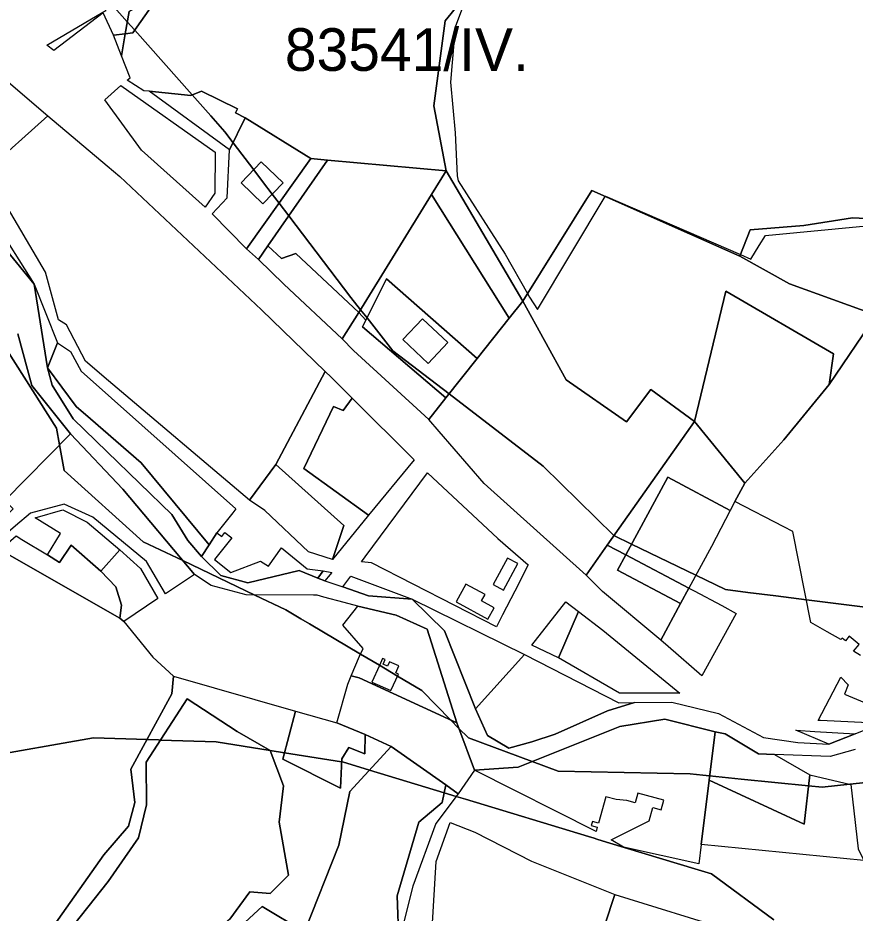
# Model space of a CAD drawing. Extents: x -477304 to -465429, y -1159113 to -1149210.
# Drawn here: x -469844.3 to -469549.7, y -1155865.5 to -1155550.3 of the extents above; entities that cross this region are included whole.
import ezdxf

# ---------------------------------------------------------------- set-up
doc = ezdxf.new("R2010")
doc.units = 0
for name, color, linetype in [('BPEJ_s', 7, 'Continuous'), ('orna_s', 7, 'Continuous'), ('PUPFL_s', 7, 'Continuous'), ('trav_porost_s', 7, 'Continuous'), ('voda_s', 7, 'Continuous'), ('zahrada_s', 7, 'Continuous')]:
    doc.layers.add(name, color=color, linetype=linetype)

msp = doc.modelspace()

# ---------------------------------------------------------------- linework, layer by layer
at = {"layer": 'BPEJ_s'}
for points in [[(-469817.48, -1155538.5), (-469805.81, -1155551.68), (-469803.19, -1155554.64), (-469783.02, -1155577.42), (-469776.43, -1155584.87), (-469771.45, -1155590.5), (-469768.57, -1155594.28), (-469761.32, -1155603.8), (-469758.19, -1155607.92), (-469754.78, -1155612.41), (-469752.4, -1155615.53), (-469748.99, -1155620.01), (-469727.12, -1155648.75), (-469723.7, -1155653.09), (-469721.44, -1155655.96), (-469712.35, -1155667.5), (-469692.55, -1155682.72), (-469659.5, -1155708.13), (-469634.52, -1155732.54), (-469628.31, -1155735.57), (-469605.72, -1155746.54), (-469595.28, -1155751.6), (-469587.45, -1155752.58), (-469577.57, -1155753.82), (-469566.8, -1155755.17), (-469534.85, -1155759.16)], [(-469534.85, -1155759.16), (-469566.8, -1155755.17), (-469577.57, -1155753.82), (-469587.45, -1155752.58), (-469595.28, -1155751.6), (-469605.72, -1155746.54), (-469628.31, -1155735.57), (-469634.52, -1155732.54), (-469659.5, -1155708.13), (-469692.55, -1155682.72), (-469712.35, -1155667.5), (-469721.44, -1155655.96), (-469723.7, -1155653.09), (-469727.12, -1155648.75), (-469748.99, -1155620.01), (-469752.4, -1155615.53), (-469754.78, -1155612.41), (-469758.19, -1155607.92), (-469761.32, -1155603.8), (-469768.57, -1155594.28), (-469771.45, -1155590.5), (-469776.43, -1155584.87), (-469783.02, -1155577.42), (-469803.19, -1155554.64), (-469805.81, -1155551.68), (-469817.48, -1155538.5)], [(-469687.11, -1155544.77), (-469690.41, -1155553.58), (-469692.1, -1155573.02), (-469690.41, -1155590.77), (-469689.77, -1155605.99), (-469689.35, -1155607.68), (-469672.87, -1155633.46), (-469664.95, -1155647.37), (-469664.2, -1155648.68), (-469661.49, -1155652.95), (-469637.59, -1155613.21), (-469637.54, -1155613.13), (-469590.03, -1155633.69), (-469586.37, -1155635.27), (-469583.38, -1155630.49), (-469581.14, -1155626.91), (-469545.64, -1155623.53)], [(-469687.11, -1155544.77), (-469690.41, -1155553.58), (-469692.1, -1155573.02), (-469690.41, -1155590.77), (-469689.77, -1155605.99), (-469689.35, -1155607.68), (-469672.87, -1155633.46), (-469664.95, -1155647.37), (-469664.2, -1155648.68), (-469661.49, -1155652.95), (-469637.59, -1155613.21), (-469637.54, -1155613.13), (-469590.03, -1155633.69), (-469586.37, -1155635.27), (-469583.38, -1155630.49), (-469581.14, -1155626.91), (-469545.64, -1155623.53), (-469510.14, -1155624.54), (-469478.85, -1155625.22), (-469463.51, -1155626.53), (-469461.52, -1155626.7), (-469414.4, -1155642.55), (-469393.12, -1155654.12)], [(-469521.17, -1155816.94), (-469551.53, -1155820.1), (-469561.3, -1155821.12), (-469566.05, -1155820.65), (-469589.72, -1155818.28), (-469600.88, -1155817.16), (-469603.22, -1155816.93), (-469607.74, -1155816.48), (-469654.18, -1155815.55), (-469663.33, -1155812.16), (-469685.77, -1155803.84), (-469689.21, -1155800.33), (-469691.9, -1155797.57), (-469702.12, -1155787.12), (-469710.72, -1155782.02), (-469717.09, -1155778.25), (-469723.76, -1155774.29), (-469741.63, -1155763.69), (-469744.72, -1155761.86), (-469750.05, -1155758.7), (-469760.9, -1155753.51), (-469786.29, -1155741.38), (-469800.21, -1155734.73), (-469828.08, -1155709.65), (-469829.65, -1155700.65), (-469830.68, -1155694.79), (-469856.69, -1155654.1)], [(-469856.69, -1155654.1), (-469830.68, -1155694.79), (-469829.65, -1155700.65), (-469828.08, -1155709.65), (-469800.21, -1155734.73), (-469786.29, -1155741.38), (-469760.9, -1155753.51), (-469750.05, -1155758.7), (-469744.72, -1155761.86), (-469741.63, -1155763.69), (-469723.76, -1155774.29), (-469717.09, -1155778.25), (-469710.72, -1155782.02), (-469702.12, -1155787.12), (-469691.9, -1155797.57), (-469689.21, -1155800.33), (-469685.77, -1155803.84), (-469663.33, -1155812.16), (-469654.18, -1155815.55), (-469607.74, -1155816.48), (-469603.22, -1155816.93), (-469600.88, -1155817.16), (-469589.72, -1155818.28), (-469566.05, -1155820.65), (-469561.3, -1155821.12), (-469551.53, -1155820.1), (-469521.17, -1155816.94)], [(-469578.32, -1155867.91), (-469600.22, -1155851.69), (-469604.93, -1155850.26), (-469637.12, -1155840.49), (-469640.55, -1155839.44), (-469641.48, -1155839.16), (-469643.49, -1155838.55), (-469686.75, -1155825.41), (-469690.01, -1155824.42), (-469694.29, -1155823.12), (-469720.56, -1155815.14), (-469730.02, -1155812.27), (-469730.38, -1155812.21), (-469750.47, -1155809.01), (-469755.59, -1155808.2), (-469774.5, -1155805.19), (-469794.1, -1155804.55), (-469794.82, -1155804.53), (-469798.86, -1155804.4), (-469817.76, -1155803.78), (-469857.79, -1155810.85)], [(-469857.79, -1155810.85), (-469817.76, -1155803.78), (-469798.86, -1155804.4), (-469794.82, -1155804.53), (-469794.1, -1155804.55), (-469774.5, -1155805.19), (-469755.59, -1155808.2), (-469750.47, -1155809.01), (-469730.38, -1155812.21), (-469730.02, -1155812.27), (-469720.56, -1155815.14), (-469694.29, -1155823.12), (-469690.01, -1155824.42), (-469686.75, -1155825.41), (-469643.49, -1155838.55), (-469641.48, -1155839.16), (-469640.55, -1155839.44), (-469637.12, -1155840.49), (-469604.93, -1155850.26), (-469600.22, -1155851.69), (-469578.32, -1155867.91)]]:
    msp.add_lwpolyline(points, dxfattribs=at)
at = {"layer": 'orna_s'}
for points in [[(-469714.56, -1155642.25), (-469682.63, -1155670.22), (-469693.67, -1155684.14), (-469723, -1155659.08), (-469721.84, -1155656.77)], [(-469693.67, -1155684.14), (-469699.65, -1155691.69), (-469726.17, -1155667.4), (-469730.14, -1155663.37), (-469724.28, -1155654.04), (-469721.84, -1155656.77), (-469723, -1155659.08)], [(-469708.82, -1155663.6), (-469699.95, -1155671.97), (-469693.05, -1155664.66), (-469701.92, -1155656.29)], [(-469767.63, -1155723.15), (-469768.72, -1155724.53), (-469774.31, -1155731.58), (-469777.04, -1155735.84), (-469800.97, -1155707.02), (-469818.82, -1155691.47), (-469823.83, -1155687.09), (-469833.92, -1155673.49), (-469830.38, -1155664.69), (-469825.78, -1155667.81), (-469822, -1155674.68)], [(-469743.73, -1155708.99), (-469733.26, -1155687.14), (-469729.8, -1155688.51), (-469726.65, -1155684.21), (-469704.83, -1155705.91), (-469720.87, -1155725.44)], [(-469729.62, -1155729), (-469733.64, -1155741), (-469742.01, -1155738.26), (-469757.37, -1155723.75), (-469762.84, -1155720.12), (-469753.55, -1155707.55)], [(-469833.92, -1155739.4), (-469829.73, -1155742.11), (-469825.61, -1155735.97), (-469815.13, -1155745.09), (-469809.85, -1155750.62), (-469807.88, -1155757.11), (-469808.41, -1155761.67), (-469850.66, -1155737.55), (-469844.98, -1155732.66), (-469842.91, -1155733.92)]]:
    msp.add_lwpolyline(points, close=True, dxfattribs=at)
at = {"layer": 'PUPFL_s'}
for points in [[(-469732.26, -1155507.36), (-469768, -1155523.49), (-469783.35, -1155536.54), (-469798.22, -1155547.6), (-469803.89, -1155555.62), (-469806.52, -1155555.94), (-469805.21, -1155548.04), (-469784.69, -1155536.25), (-469795.06, -1155512.93), (-469777.09, -1155498.52), (-469753.72, -1155489.44), (-469733.13, -1155487.37), (-469721.23, -1155487.33), (-469695.24, -1155482.24), (-469680.71, -1155493.18), (-469686.47, -1155504.2), (-469702.31, -1155519.26)], [(-469666.61, -1155650.03), (-469642.31, -1155611.11), (-469590.25, -1155634.25), (-469572.7, -1155644), (-469542.19, -1155655.01), (-469558.75, -1155679.35), (-469557.23, -1155668.66), (-469595.12, -1155646.51), (-469606.15, -1155692.46), (-469621.54, -1155681.12), (-469630.15, -1155692.54), (-469651.35, -1155677.79)], [(-469689.78, -1155798.55), (-469689.17, -1155800.44), (-469683.59, -1155815.12), (-469689.34, -1155823.55), (-469693.68, -1155820.28), (-469712.92, -1155806.88), (-469722.12, -1155802.59), (-469732.01, -1155798.45), (-469728.23, -1155784.85), (-469727, -1155781.93), (-469724.19, -1155782.68)]]:
    msp.add_lwpolyline(points, close=True, dxfattribs=at)
for points in [[(-469676.26, -1155529.55), (-469693.98, -1155551.37), (-469697.87, -1155581.27), (-469693.62, -1155604.23), (-469735.31, -1155600.38), (-469741.17, -1155599.84), (-469764.33, -1155585.55), (-469767.78, -1155583.74), (-469767, -1155582.38), (-469779.67, -1155576.08), (-469783.49, -1155577.61), (-469798.16, -1155576.19), (-469799.96, -1155576.02), (-469805.84, -1155572.3), (-469804.77, -1155571.39), (-469807.8, -1155563.65), (-469806.52, -1155555.94), (-469803.89, -1155555.62), (-469798.22, -1155547.6)], [(-469273.95, -1155632.08), (-469306.33, -1155638.26), (-469336.04, -1155643.93), (-469367.28, -1155649.6), (-469398.69, -1155655.09), (-469400.77, -1155652.25), (-469415.18, -1155643.45), (-469469.23, -1155624.53), (-469506.64, -1155622.91), (-469550.56, -1155620.69), (-469567.68, -1155623.45), (-469586.56, -1155624.92), (-469590.25, -1155634.25), (-469642.31, -1155611.11), (-469666.61, -1155650.03), (-469693.62, -1155604.23), (-469697.87, -1155581.27), (-469693.98, -1155551.37), (-469676.26, -1155529.55)], [(-469542.19, -1155655.01), (-469572.7, -1155644), (-469590.25, -1155634.25), (-469586.56, -1155624.92), (-469567.68, -1155623.45), (-469550.56, -1155620.69), (-469506.64, -1155622.91)], [(-469844.39, -1155661.55), (-469839.42, -1155679.74), (-469825.79, -1155696.74), (-469848.96, -1155720.2)]]:
    msp.add_lwpolyline(points, dxfattribs=at)
at = {"layer": 'trav_porost_s'}
for points in [[(-469784.69, -1155536.25), (-469805.21, -1155548.04), (-469806.52, -1155555.94), (-469810.63, -1155556.43), (-469814.31, -1155548.51), (-469831.7, -1155561.79), (-469834.15, -1155559.94), (-469814.4, -1155548.31), (-469813.25, -1155547.71), (-469827.81, -1155530.34), (-469817.92, -1155524.34), (-469803.89, -1155520.01), (-469797.07, -1155514.54), (-469795.06, -1155512.93)], [(-469807.8, -1155563.65), (-469810.63, -1155556.43), (-469806.52, -1155555.94)], [(-469833.81, -1155584.87), (-469855.61, -1155604.26), (-469873.24, -1155583.5), (-469878.55, -1155570.75), (-469873.43, -1155558.57), (-469865, -1155558.12)], [(-469775.06, -1155612.07), (-469778.43, -1155616.96), (-469800.84, -1155596.86), (-469813.78, -1155579.15), (-469808.05, -1155574.17), (-469774.89, -1155597.6)], [(-469764.33, -1155585.55), (-469769.79, -1155596.79), (-469798.16, -1155576.19), (-469783.49, -1155577.61), (-469779.67, -1155576.08), (-469767, -1155582.38), (-469767.78, -1155583.74)], [(-469812.88, -1155602.39), (-469808.42, -1155606.19), (-469758.55, -1155653.1), (-469736.18, -1155674.79), (-469753.55, -1155707.55), (-469762.84, -1155720.12), (-469812.48, -1155678.08), (-469820.48, -1155671.16), (-469827.22, -1155658.45), (-469830.02, -1155656.58), (-469834.64, -1155639.91), (-469855.61, -1155604.26), (-469833.81, -1155584.87)], [(-469770.62, -1155613.7), (-469769.79, -1155596.79), (-469764.33, -1155585.55), (-469741.17, -1155599.84), (-469763.9, -1155631.6), (-469775.99, -1155619.35)], [(-469758.06, -1155615.82), (-469750.97, -1155608.45), (-469758.67, -1155601.05), (-469765.76, -1155608.41)], [(-469756.4, -1155630.63), (-469759.69, -1155635.35), (-469763.9, -1155631.6), (-469741.17, -1155599.84), (-469735.31, -1155600.38)], [(-469751.55, -1155635.09), (-469756.4, -1155630.63), (-469735.31, -1155600.38), (-469693.62, -1155604.23), (-469698.73, -1155612.5), (-469724.28, -1155654.04), (-469746.44, -1155633.26)], [(-469666.61, -1155650.03), (-469671.42, -1155656.09), (-469698.73, -1155612.5), (-469693.62, -1155604.23)], [(-469698.73, -1155612.5), (-469671.42, -1155656.09), (-469682.63, -1155670.22), (-469714.56, -1155642.25), (-469721.84, -1155656.77), (-469724.28, -1155654.04)], [(-469848.39, -1155631.99), (-469852.87, -1155621.49), (-469838.62, -1155644.12)], [(-469746.44, -1155633.26), (-469724.28, -1155654.04), (-469730.14, -1155663.37), (-469750.68, -1155644.03), (-469759.69, -1155635.35), (-469756.4, -1155630.63), (-469751.55, -1155635.09)], [(-469830.38, -1155664.69), (-469833.92, -1155673.49), (-469838.62, -1155644.12)], [(-469588.47, -1155714.08), (-469606.15, -1155692.46), (-469595.12, -1155646.51), (-469557.23, -1155668.66), (-469558.75, -1155679.35), (-469574.77, -1155698.92)], [(-469699.65, -1155691.69), (-469693.67, -1155684.14), (-469682.63, -1155670.22), (-469671.42, -1155656.09), (-469666.61, -1155650.03), (-469651.35, -1155677.79), (-469630.15, -1155692.54), (-469621.54, -1155681.12), (-469606.15, -1155692.46), (-469636.94, -1155735.94), (-469644.33, -1155746.57), (-469680.19, -1155714.22), (-469696.08, -1155695.95)], [(-469784.52, -1155734.31), (-469790.15, -1155725.11), (-469812.86, -1155703.14), (-469824.82, -1155691.49), (-469832.21, -1155679.69), (-469833.92, -1155673.49), (-469823.83, -1155687.09), (-469818.82, -1155691.47), (-469800.97, -1155707.02), (-469777.04, -1155735.84), (-469779.66, -1155739.93)], [(-469736.18, -1155674.79), (-469734.06, -1155676.84), (-469726.65, -1155684.21), (-469729.8, -1155688.51), (-469733.26, -1155687.14), (-469743.73, -1155708.99), (-469720.87, -1155725.44), (-469733.64, -1155741), (-469729.62, -1155729), (-469753.55, -1155707.55)], [(-469825.79, -1155696.74), (-469807.35, -1155716.26), (-469782.2, -1155746.26), (-469792.35, -1155753.08), (-469799.09, -1155741.7), (-469817.99, -1155726.08), (-469828.09, -1155721.48), (-469839.84, -1155724.68), (-469845.12, -1155729.15), (-469852.89, -1155735.73), (-469855.82, -1155733.91), (-469860.77, -1155734.32), (-469852.17, -1155723.45), (-469849.17, -1155726.41), (-469845.96, -1155723.16), (-469848.96, -1155720.2)], [(-469675.4, -1155733.6), (-469664.68, -1155742.93), (-469669.41, -1155752.1), (-469673.76, -1155760.54), (-469675.92, -1155764.72), (-469719.89, -1155742.15), (-469723.37, -1155741.78), (-469722.11, -1155740.08), (-469700.2, -1155710.51)], [(-469825.61, -1155735.97), (-469829.73, -1155742.11), (-469833.92, -1155739.4), (-469829.3, -1155731.84), (-469838.29, -1155726.36), (-469828.52, -1155723.55), (-469819.94, -1155727.83), (-469808.43, -1155737.65), (-469815.13, -1155745.09)], [(-469774.31, -1155731.58), (-469772.59, -1155732.95), (-469771.43, -1155731.49), (-469769.08, -1155733.36), (-469775.11, -1155740.96), (-469769.34, -1155745.53), (-469758.99, -1155741.58), (-469756.07, -1155743.31), (-469751.53, -1155736.94), (-469742.5, -1155744.24), (-469736.9, -1155744.97), (-469738.73, -1155747.61), (-469745.36, -1155744.9), (-469763.44, -1155749.26), (-469772.91, -1155746.67), (-469779.66, -1155739.93), (-469777.04, -1155735.84)], [(-469832.91, -1155871.76), (-469838.45, -1155888.09), (-469845.77, -1155887.18), (-469874.81, -1155892.43), (-469875.59, -1155888.87), (-469877.19, -1155858.46), (-469945.45, -1155860.35), (-469933.36, -1155829.77), (-469931.55, -1155814.07), (-469927.69, -1155803.1), (-469900.26, -1155787.38), (-469869.93, -1155761.1), (-469862.48, -1155750.78), (-469858.16, -1155744), (-469850.66, -1155737.55), (-469808.41, -1155761.67), (-469807.06, -1155762.82), (-469796.81, -1155775.44), (-469789.52, -1155782.04), (-469790.09, -1155788.31), (-469804.54, -1155814.81), (-469803.15, -1155826.57), (-469805.41, -1155834.85), (-469814.08, -1155844.97)], [(-469636.94, -1155735.94), (-469630.38, -1155739.39), (-469633.25, -1155744.71), (-469611.14, -1155756.55), (-469618.01, -1155769.41), (-469638.52, -1155752.25), (-469644.33, -1155746.57)], [(-469673.43, -1155751.76), (-469668.33, -1155742.47), (-469671.96, -1155740.48), (-469677.06, -1155749.77)], [(-469608.22, -1155751.06), (-469611.14, -1155756.55), (-469633.25, -1155744.71), (-469630.38, -1155739.39)], [(-469735.15, -1155747.16), (-469736.24, -1155748.48), (-469738.73, -1155747.61), (-469736.9, -1155744.97), (-469733.81, -1155745.56)], [(-469727.13, -1155746.85), (-469705.6, -1155754.98), (-469720.88, -1155753.74), (-469729.9, -1155750.59)], [(-469676.75, -1155757.98), (-469681.13, -1155755.57), (-469679.92, -1155753.38), (-469686.67, -1155749.67), (-469690.07, -1155755.85), (-469678.94, -1155761.97)], [(-469591.54, -1155760.03), (-469603.57, -1155781.95), (-469615.46, -1155771.61), (-469618.01, -1155769.41), (-469611.14, -1155756.55), (-469608.22, -1155751.06), (-469606.3, -1155752), (-469596.59, -1155757.21)], [(-469705.6, -1155754.98), (-469665.96, -1155774.47), (-469683.26, -1155793.58), (-469694.15, -1155766.16)], [(-469647.04, -1155759.31), (-469654.1, -1155775.65), (-469663.38, -1155771.16), (-469651.51, -1155755.91)], [(-469724.19, -1155782.68), (-469727, -1155781.93), (-469724.14, -1155775.09), (-469722.84, -1155772.34), (-469729.9, -1155764.1), (-469724.66, -1155757.38), (-469711.15, -1155760.59), (-469700.28, -1155765.51), (-469689.78, -1155798.55)], [(-469611.33, -1155788.1), (-469632.56, -1155788.04), (-469654.1, -1155775.65), (-469647.04, -1155759.31), (-469638.41, -1155765.88)], [(-469655.27, -1155802.44), (-469663.47, -1155805.25), (-469671.48, -1155807.4), (-469679.07, -1155802.99), (-469683.26, -1155793.58), (-469665.96, -1155774.47), (-469632.84, -1155791.46), (-469627.36, -1155791.4), (-469636.86, -1155794.32)], [(-469713.05, -1155787.16), (-469710.41, -1155781.33), (-469711.32, -1155780.92), (-469710.21, -1155778.46), (-469713.49, -1155776.98), (-469714.19, -1155778.53), (-469715.78, -1155777.8), (-469715.08, -1155776.26), (-469715.99, -1155775.84), (-469717.11, -1155778.3), (-469719.74, -1155784.13)], [(-469544.11, -1155786.05), (-469540.81, -1155778.1), (-469531.5, -1155781.79), (-469530.06, -1155778.52), (-469527.89, -1155782.35), (-469515.42, -1155783.09), (-469520.38, -1155786), (-469528.04, -1155790.37), (-469538.71, -1155795.98), (-469545.12, -1155798.55), (-469561.87, -1155797.73), (-469562.67, -1155797.69), (-469554.65, -1155782.48), (-469552.07, -1155785.14), (-469553.43, -1155788.36), (-469546.35, -1155791.4), (-469544.04, -1155792.36), (-469541.81, -1155787.01)], [(-469782.56, -1155878.51), (-469793.22, -1155892.41), (-469807.19, -1155916.62), (-469844.24, -1155894.89), (-469837.73, -1155895.61), (-469826.84, -1155872.44), (-469812.59, -1155854.32), (-469801.85, -1155839.02), (-469799.03, -1155827.34), (-469799.15, -1155812.38), (-469784.75, -1155790.04), (-469767.17, -1155801.53), (-469755.54, -1155808.23), (-469750.8, -1155820.66), (-469752.38, -1155833.48), (-469749.04, -1155852.13), (-469755.54, -1155858.58), (-469762.64, -1155857.98), (-469769.77, -1155867.64)], [(-469746.65, -1155794.45), (-469732.01, -1155798.45), (-469722.12, -1155802.59), (-469722.16, -1155809.44), (-469727.85, -1155807.24), (-469730.33, -1155811.12), (-469730.81, -1155821.55), (-469751.06, -1155811.27)], [(-469603.84, -1155841.38), (-469604.67, -1155848.14), (-469631.16, -1155842.27), (-469635.51, -1155839.68), (-469622.18, -1155833.03), (-469620.88, -1155828.33), (-469617.97, -1155829.14), (-469617.03, -1155825.74), (-469626.09, -1155823.23), (-469627.03, -1155826.62), (-469630.03, -1155825.79), (-469633.77, -1155825.55), (-469637.43, -1155824.54), (-469640.01, -1155833.85), (-469642.13, -1155833.27), (-469642.52, -1155834.69), (-469640.4, -1155835.27), (-469640.82, -1155836.78), (-469683.59, -1155815.12), (-469668.29, -1155814.14), (-469632.41, -1155799.83), (-469616.57, -1155797.22), (-469598.94, -1155801.66), (-469601.08, -1155818.72)], [(-469595.37, -1155802.33), (-469583.67, -1155809.46), (-469578.08, -1155809.61), (-469565.63, -1155816.84), (-469567.56, -1155834.13), (-469601.08, -1155818.72), (-469598.94, -1155801.66)], [(-469563.86, -1155801.52), (-469549.69, -1155802.43), (-469558.96, -1155806.05), (-469570.53, -1155801.1)], [(-469758.38, -1155863.11), (-469743.5, -1155872.07), (-469731.31, -1155841.57), (-469727.51, -1155822.66), (-469712.92, -1155806.88), (-469693.68, -1155820.28), (-469695.03, -1155826.54), (-469703.16, -1155833.43), (-469710.87, -1155859.45), (-469710.22, -1155875.63), (-469713.34, -1155888.01), (-469725.01, -1155882.24), (-469736.01, -1155889.11), (-469738.03, -1155897.64), (-469729.05, -1155916.09), (-469738.76, -1155941.02), (-469745.2, -1155952.57), (-469802.66, -1155919.25), (-469787.01, -1155894.09), (-469776.54, -1155879.95)], [(-469601.08, -1155818.72), (-469567.56, -1155834.13), (-469565.63, -1155816.84), (-469551.15, -1155820.19), (-469549.01, -1155838.72), (-469548.54, -1155842.84), (-469546.58, -1155846.93), (-469603.84, -1155841.38)], [(-469697.27, -1155833.93), (-469705.28, -1155856.05), (-469710.22, -1155875.63), (-469710.87, -1155859.45), (-469703.16, -1155833.43), (-469695.03, -1155826.54), (-469693.68, -1155820.28), (-469689.34, -1155823.55)], [(-469702.9, -1155912.09), (-469712.51, -1155908.33), (-469708.92, -1155897.44), (-469700.08, -1155896.45), (-469697.14, -1155847.31), (-469692.22, -1155833.6), (-469683.48, -1155837.04), (-469663.52, -1155847.16), (-469634.18, -1155858.96), (-469641.23, -1155880.27), (-469659.7, -1155927.39)], [(-469636.12, -1155882.12), (-469641.23, -1155880.27), (-469634.18, -1155858.96), (-469593.31, -1155871.6), (-469593.55, -1155893.71)]]:
    msp.add_lwpolyline(points, close=True, dxfattribs=at)
for points in [[(-469547.71, -1155774.77), (-469550.26, -1155773.27), (-469548.28, -1155770.97), (-469551.7, -1155768.03), (-469553.07, -1155769.63), (-469554.2, -1155768.65), (-469554.65, -1155769.21), (-469559.47, -1155766.46), (-469565.2, -1155763.18), (-469571.61, -1155731.12), (-469574.77, -1155729.48), (-469591.95, -1155720.6), (-469588.47, -1155714.08), (-469574.77, -1155698.92), (-469558.75, -1155679.35), (-469542.19, -1155655.01)], [(-469832.91, -1155871.76), (-469814.08, -1155844.97), (-469805.41, -1155834.85), (-469803.15, -1155826.57), (-469804.54, -1155814.81), (-469790.09, -1155788.31), (-469789.52, -1155782.04), (-469746.65, -1155794.45), (-469751.06, -1155811.27), (-469730.81, -1155821.55), (-469730.33, -1155811.12), (-469727.85, -1155807.24), (-469722.16, -1155809.44), (-469722.12, -1155802.59), (-469712.92, -1155806.88), (-469727.51, -1155822.66), (-469731.31, -1155841.57), (-469743.5, -1155872.07), (-469758.38, -1155863.11), (-469776.54, -1155879.95)], [(-469769.77, -1155867.64), (-469762.64, -1155857.98), (-469755.54, -1155858.58), (-469749.04, -1155852.13), (-469752.38, -1155833.48), (-469750.8, -1155820.66), (-469755.54, -1155808.23), (-469767.17, -1155801.53), (-469784.75, -1155790.04), (-469799.15, -1155812.38), (-469799.03, -1155827.34), (-469801.85, -1155839.02), (-469812.59, -1155854.32), (-469826.84, -1155872.44)]]:
    msp.add_lwpolyline(points, dxfattribs=at)
at = {"layer": 'voda_s'}
for points in [[(-469848.39, -1155631.99), (-469838.62, -1155644.12), (-469833.92, -1155673.49), (-469832.21, -1155679.69), (-469824.82, -1155691.49), (-469812.86, -1155703.14), (-469790.15, -1155725.11), (-469784.52, -1155734.31), (-469779.66, -1155739.93), (-469772.91, -1155746.67), (-469763.44, -1155749.26), (-469745.36, -1155744.9), (-469738.73, -1155747.61), (-469736.24, -1155748.48), (-469729.9, -1155750.59), (-469720.88, -1155753.74), (-469705.6, -1155754.98), (-469694.15, -1155766.16), (-469683.26, -1155793.58), (-469679.07, -1155802.99), (-469671.48, -1155807.4), (-469663.47, -1155805.25), (-469655.27, -1155802.44), (-469636.86, -1155794.32), (-469627.36, -1155791.4), (-469614.12, -1155791.26), (-469597.72, -1155795.23), (-469581.93, -1155803.71), (-469569.87, -1155805.47), (-469558.96, -1155806.05), (-469549.69, -1155802.43), (-469540.74, -1155798.77)], [(-469549.64, -1155807.91), (-469558.45, -1155810.38), (-469578.08, -1155809.61), (-469583.67, -1155809.46), (-469595.37, -1155802.33), (-469598.94, -1155801.66), (-469616.57, -1155797.22), (-469632.41, -1155799.83), (-469668.29, -1155814.14), (-469683.59, -1155815.12), (-469689.17, -1155800.44), (-469689.78, -1155798.55), (-469700.28, -1155765.51), (-469711.15, -1155760.59), (-469724.66, -1155757.38), (-469729.48, -1155756.12), (-469736.69, -1155754.22), (-469738.99, -1155753.61), (-469740.3, -1155753.6), (-469763.92, -1155753.5), (-469776.25, -1155750.2), (-469782.2, -1155746.26), (-469807.35, -1155716.26), (-469825.79, -1155696.74), (-469839.42, -1155679.74), (-469844.39, -1155661.55)]]:
    msp.add_lwpolyline(points, dxfattribs=at)
at = {"layer": 'zahrada_s'}
for points in [[(-469630.38, -1155739.39), (-469636.94, -1155735.94), (-469606.15, -1155692.46), (-469588.47, -1155714.08), (-469591.95, -1155720.6), (-469593.61, -1155723.71), (-469615.58, -1155712)], [(-469608.22, -1155751.06), (-469630.38, -1155739.39), (-469615.58, -1155712), (-469593.61, -1155723.71), (-469600.16, -1155736.45)], [(-469815.13, -1155745.09), (-469808.43, -1155737.65), (-469801.22, -1155744.17), (-469795.02, -1155754.69), (-469807.06, -1155762.82), (-469808.41, -1155761.67), (-469807.88, -1155757.11), (-469809.85, -1155750.62)]]:
    msp.add_lwpolyline(points, close=True, dxfattribs=at)

# ---------------------------------------------------------------- texts
at = {"layer": 'BPEJ_s'}
msp.add_text('83541/IV.', height=15, dxfattribs=at).set_placement((-469750.36, -1155568.98))

doc.saveas('drawing.dxf')
